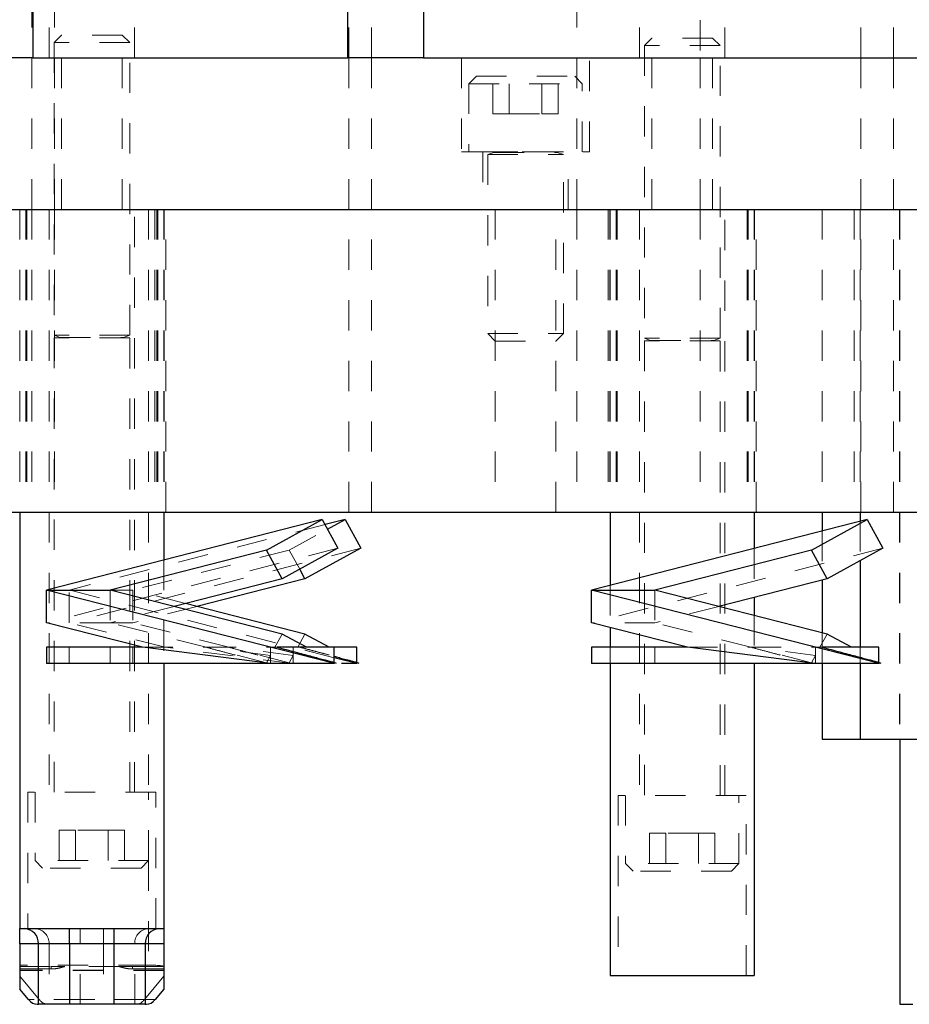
# Model space of a CAD drawing. Header units: inches. Extents: x 1802 to 2468, y -253 to -72.
# Tile 404 of 570: x 2183.57 to 2186.51, y -115.03 to -111.78. Entities that reach past the tile are written whole.
import ezdxf

# ---------------------------------------------------------------- set-up
doc = ezdxf.new("R2010")
doc.units = ezdxf.units.IN
doc.header["$LTSCALE"] = 0.5
doc.header["$MEASUREMENT"] = 0
doc.linetypes.add('HIDDEN', pattern=[0.225, 0.15, -0.075])
for name, color, linetype in [('DST-M-S', 53, 'Continuous'), ('PAD-M-S', 135, 'Continuous'), ('PBU-M-S', 8, 'Continuous'), ('PUN-M-S', 8, 'Continuous'), ('PUN-M-S2', 1, 'Continuous'), ('SVF-M-S', 8, 'Continuous')]:
    doc.layers.add(name, color=color, linetype=linetype)

msp = doc.modelspace()

# ---------------------------------------------------------------- linework, layer by layer
at = {"layer": 'DST-M-S', "linetype": 'HIDDEN', "lineweight": 18}
for p, q in [((2183.60682, -109.90203), (2183.60682, -111.90203)), ((2183.68182, -109.90203), (2183.68182, -111.90203)), ((2184.65372, -111.90203), (2184.65372, -109.90203)), ((2184.72872, -111.90203), (2184.72872, -109.90203)), ((2184.90027, -111.90203), (2184.90027, -109.90203)), ((2185.40682, -109.90203), (2185.40682, -111.90203)), ((2186.45372, -111.90203), (2186.45372, -109.90203)), ((2185.81477, -110.77703), (2185.81477, -111.90203)), ((2186.34577, -111.90203), (2186.34577, -110.77703)), ((2183.66464, -111.40203), (2183.66464, -111.90203)), ((2183.94589, -111.90203), (2183.94589, -111.40203)), ((2185.61464, -111.40203), (2185.61464, -111.90203)), ((2185.89589, -111.90203), (2185.89589, -111.40203))]:
    msp.add_line(p, q, dxfattribs=at)
at = {"layer": 'DST-M-S', "linetype": 'Continuous', "lineweight": 25}
for p, q in [((2183.61027, -109.90203), (2183.61027, -111.90203)), ((2184.65027, -111.90203), (2184.65027, -109.90203)), ((2184.90027, -109.90203), (2184.90027, -111.90203)), ((2183.61027, -111.90203), (2183.36027, -111.90203)), ((2183.61027, -111.90203), (2184.65027, -111.90203)), ((2184.90027, -111.90203), (2184.65027, -111.90203)), ((2184.90027, -111.90203), (2192.88027, -111.90203))]:
    msp.add_line(p, q, dxfattribs=at)
at = {"layer": 'PAD-M-S', "linetype": 'Continuous', "lineweight": 25}
for p, q in [((2180.33892, -112.40203), (2187.92161, -112.40203)), ((2179.88027, -113.40203), (2188.38027, -113.40203)), ((2186.21777, -113.40203), (2186.21777, -113.46429)), ((2186.34277, -113.40203), (2186.34277, -113.43236)), ((2186.34277, -113.56235), (2186.34277, -113.84803)), ((2186.21777, -113.62592), (2186.21777, -113.80014)), ((2186.21777, -113.90203), (2186.21777, -114.15203)), ((2186.34277, -113.90203), (2186.34277, -114.15203)), ((2186.21777, -114.15203), (2186.34277, -114.15203)), ((2186.34277, -114.15203), (2188.09277, -114.15203))]:
    msp.add_line(p, q, dxfattribs=at)
at = {"layer": 'PAD-M-S', "linetype": 'HIDDEN', "lineweight": 18}
for p, q in [((2183.58714, -112.40203), (2183.58714, -113.40203)), ((2183.58714, -112.40203), (2183.58714, -113.40203)), ((2183.58714, -112.40203), (2183.58714, -113.40203)), ((2183.58714, -112.40203), (2183.58714, -113.40203)), ((2183.59095, -112.40203), (2183.59095, -113.40203)), ((2183.59095, -112.40203), (2183.59095, -113.40203)), ((2183.59095, -112.40203), (2183.59095, -113.40203)), ((2183.59095, -112.40203), (2183.59095, -113.40203)), ((2183.60682, -112.40203), (2183.60682, -113.40203)), ((2183.68182, -112.40203), (2183.68182, -113.40203)), ((2184.01277, -112.40203), (2184.01277, -113.40203)), ((2184.01277, -112.40203), (2184.01277, -113.40203)), ((2184.01958, -112.40203), (2184.01958, -113.40203)), ((2184.01958, -112.40203), (2184.01958, -113.40203)), ((2184.0234, -112.40203), (2184.0234, -113.40203)), ((2184.0234, -112.40203), (2184.0234, -113.40203)), ((2184.04454, -112.40203), (2184.04454, -113.40203)), ((2184.04454, -112.40203), (2184.04454, -113.40203)), ((2184.04985, -113.40203), (2184.04985, -112.40203)), ((2184.65372, -113.40203), (2184.65372, -112.40203)), ((2184.72872, -113.40203), (2184.72872, -112.40203)), ((2185.13727, -112.40203), (2185.13727, -113.40203)), ((2185.33827, -113.40203), (2185.33827, -112.40203)), ((2185.40682, -112.40203), (2185.40682, -113.40203)), ((2185.51069, -112.40203), (2185.51069, -113.40203)), ((2185.516, -112.40203), (2185.516, -113.40203)), ((2185.516, -112.40203), (2185.516, -113.40203)), ((2185.516, -112.40203), (2185.516, -113.40203)), ((2185.516, -112.40203), (2185.516, -113.40203)), ((2185.53714, -112.40203), (2185.53714, -113.40203)), ((2185.53714, -112.40203), (2185.53714, -113.40203)), ((2185.53714, -112.40203), (2185.53714, -113.40203)), ((2185.53714, -112.40203), (2185.53714, -113.40203)), ((2185.54095, -112.40203), (2185.54095, -113.40203)), ((2185.54095, -112.40203), (2185.54095, -113.40203)), ((2185.54095, -112.40203), (2185.54095, -113.40203)), ((2185.54095, -112.40203), (2185.54095, -113.40203)), ((2185.81477, -112.40203), (2185.81477, -113.40203)), ((2185.96958, -112.40203), (2185.96958, -113.40203)), ((2185.96958, -112.40203), (2185.96958, -113.40203)), ((2185.96958, -112.40203), (2185.96958, -113.40203)), ((2185.96958, -112.40203), (2185.96958, -113.40203)), ((2185.9734, -112.40203), (2185.9734, -113.40203)), ((2185.9734, -112.40203), (2185.9734, -113.40203)), ((2185.9734, -112.40203), (2185.9734, -113.40203)), ((2185.9734, -112.40203), (2185.9734, -113.40203)), ((2185.99454, -112.40203), (2185.99454, -113.40203)), ((2185.99454, -112.40203), (2185.99454, -113.40203)), ((2185.99454, -112.40203), (2185.99454, -113.40203)), ((2185.99454, -112.40203), (2185.99454, -113.40203)), ((2185.99985, -113.40203), (2185.99985, -112.40203)), ((2186.21777, -112.40203), (2186.21777, -113.40203)), ((2186.32277, -112.40203), (2186.32277, -113.40203)), ((2186.32277, -112.40203), (2186.32277, -113.40203)), ((2186.32277, -112.40203), (2186.32277, -113.40203)), ((2186.32277, -112.40203), (2186.32277, -113.40203)), ((2186.34277, -112.40203), (2186.34277, -114.15203)), ((2186.34277, -112.40203), (2186.34277, -114.15203)), ((2186.34277, -112.40203), (2186.34277, -114.15203)), ((2186.34277, -112.40203), (2186.34277, -113.40203)), ((2186.34577, -113.40203), (2186.34577, -112.40203)), ((2186.45372, -113.40203), (2186.45372, -112.40203)), ((2186.4728, -112.40203), (2186.4728, -114.15203)), ((2186.34277, -113.43236), (2186.34277, -113.56235)), ((2186.21777, -113.46429), (2186.21777, -113.62592)), ((2186.21777, -113.80014), (2186.21777, -113.90203)), ((2186.34277, -113.84803), (2186.34277, -113.90203))]:
    msp.add_line(p, q, dxfattribs=at)
at = {"layer": 'PBU-M-S', "linetype": 'HIDDEN', "lineweight": 18}
for p, q in [((2183.60682, -111.90203), (2183.60682, -112.40203)), ((2183.68182, -111.90203), (2183.68182, -112.40203)), ((2183.70477, -111.90203), (2183.70477, -112.40203)), ((2183.90577, -112.40203), (2183.90577, -111.90203)), ((2184.65372, -112.40203), (2184.65372, -111.90203)), ((2184.72872, -112.40203), (2184.72872, -111.90203)), ((2185.02677, -111.90203), (2185.02677, -112.21203)), ((2185.40682, -111.90203), (2185.40682, -112.40203)), ((2185.44877, -112.21203), (2185.44877, -111.90203)), ((2185.65477, -111.90203), (2185.65477, -112.40203)), ((2185.81477, -111.90203), (2185.81477, -112.40203)), ((2185.85577, -112.40203), (2185.85577, -111.90203)), ((2186.34577, -112.40203), (2186.34577, -111.90203)), ((2186.45372, -112.40203), (2186.45372, -111.90203)), ((2185.02677, -112.21203), (2185.44877, -112.21203)), ((2185.09727, -112.21203), (2185.09727, -112.40203)), ((2185.37827, -112.40203), (2185.37827, -112.21203))]:
    msp.add_line(p, q, dxfattribs=at)
at = {"layer": 'PBU-M-S', "linetype": 'Continuous', "lineweight": 25}
msp.add_line((2180.33892, -112.40203), (2187.92161, -112.40203), dxfattribs=at)
at = {"layer": 'PUN-M-S', "linetype": 'HIDDEN', "lineweight": 18}
msp.add_line((2186.47416, -112.40203), (2186.47416, -114.15203), dxfattribs=at)
msp.add_line((2186.47416, -112.40203), (2186.47416, -114.15203), dxfattribs=at)
at = {"layer": 'PUN-M-S', "linetype": 'Continuous', "lineweight": 25}
for p, q in [((2186.47416, -114.15203), (2186.47416, -115.02703)), ((2186.47416, -114.15203), (2186.47416, -115.02703)), ((2186.47416, -115.02703), (2186.51684, -115.02703)), ((2186.47416, -115.02703), (2186.51684, -115.02703))]:
    msp.add_line(p, q, dxfattribs=at)
at = {"layer": 'PUN-M-S2', "linetype": 'HIDDEN', "lineweight": 18}
for p, q in [((2183.56777, -112.40203), (2183.56777, -113.40203)), ((2183.66477, -112.40203), (2183.66477, -114.32703)), ((2183.94577, -114.32703), (2183.94577, -112.40203)), ((2183.99277, -112.40203), (2183.99277, -114.32703)), ((2183.99277, -112.40203), (2183.99277, -114.32703)), ((2184.04277, -112.40203), (2184.04277, -113.40203)), ((2185.51777, -112.40203), (2185.51777, -113.40203)), ((2185.61477, -112.40203), (2185.61477, -114.33703)), ((2185.89577, -114.33703), (2185.89577, -112.40203)), ((2185.99277, -112.40203), (2185.99277, -113.40203)), ((2185.99277, -113.52175), (2185.99277, -113.68339)), ((2184.04277, -113.56006), (2184.04277, -113.90203)), ((2185.51777, -113.64307), (2185.51777, -113.783)), ((2185.99277, -113.74268), (2185.99277, -113.90203)), ((2185.51777, -113.84803), (2185.51777, -113.90203)), ((2184.01627, -114.32703), (2183.59427, -114.32703)), ((2183.59427, -114.32703), (2183.59427, -114.77703)), ((2184.01627, -114.77703), (2184.01627, -114.32703)), ((2185.96627, -114.33703), (2185.54427, -114.33703)), ((2185.54427, -114.33703), (2185.54427, -114.93203)), ((2185.96627, -114.93203), (2185.96627, -114.33703)), ((2183.99277, -114.55203), (2183.99277, -114.8977)), ((2183.99277, -114.55203), (2183.99277, -114.89768)), ((2183.76691, -114.82703), (2183.76691, -114.77703)), ((2183.84362, -114.82703), (2183.84362, -114.77703)), ((2183.56777, -114.82703), (2183.66383, -114.82703)), ((2183.66383, -114.82703), (2183.66383, -115.02703)), ((2183.66383, -114.82703), (2183.76691, -114.82703)), ((2183.76691, -115.02703), (2183.76691, -114.82703)), ((2183.76691, -114.82703), (2183.84362, -114.82703)), ((2183.84362, -114.82703), (2183.94671, -114.82703)), ((2183.84362, -114.82703), (2183.84362, -115.02703)), ((2183.94671, -114.82703), (2184.04277, -114.82703)), ((2183.94671, -115.02703), (2183.94671, -114.82703)), ((2183.99277, -114.89768), (2183.56777, -114.89768)), ((2183.99277, -114.8977), (2183.56777, -114.8977)), ((2183.56777, -114.90203), (2183.67127, -114.90203)), ((2183.56777, -114.91034), (2183.67127, -114.91034)), ((2183.67127, -114.91036), (2183.56777, -114.91036)), ((2184.04277, -114.91474), (2183.56777, -114.91474)), ((2184.04277, -114.91487), (2183.56777, -114.91487)), ((2183.67127, -114.91036), (2183.67127, -114.90203)), ((2183.67127, -114.91034), (2183.67127, -114.90203)), ((2183.67127, -114.90203), (2183.71637, -114.90203)), ((2183.89544, -114.90241), (2183.71509, -114.90241)), ((2183.89538, -114.90241), (2183.71515, -114.90241)), ((2183.71643, -114.90203), (2183.71637, -114.90203)), ((2183.8941, -114.90203), (2183.89416, -114.90203)), ((2183.89416, -114.90203), (2183.93927, -114.90203)), ((2183.93927, -114.91036), (2183.93927, -114.90203)), ((2183.93927, -114.91034), (2183.93927, -114.90203)), ((2183.93927, -114.90203), (2184.04277, -114.90203)), ((2183.93927, -114.91034), (2184.04277, -114.91034)), ((2184.04277, -114.91036), (2183.93927, -114.91036)), ((2184.04276, -114.90203), (2184.04277, -114.90203)), ((2183.56777, -114.93429), (2183.63085, -115.01083)), ((2183.97968, -115.01083), (2184.04277, -114.93429)), ((2184.01466, -115.01083), (2183.59588, -115.01083)), ((2183.97968, -115.01083), (2183.63085, -115.01083))]:
    msp.add_line(p, q, dxfattribs=at)
at = {"layer": 'PUN-M-S2', "linetype": 'Continuous', "lineweight": 25}
for p, q in [((2183.56777, -113.40203), (2183.56777, -114.77703)), ((2184.04277, -113.40203), (2184.04277, -113.56006)), ((2185.51777, -113.40203), (2185.51777, -113.64307)), ((2185.99277, -113.40203), (2185.99277, -113.52175)), ((2185.99277, -113.68339), (2185.99277, -113.74268)), ((2185.51777, -113.783), (2185.51777, -113.84803)), ((2184.04277, -113.90203), (2184.04277, -114.77703)), ((2185.51777, -113.90203), (2185.51777, -114.93203)), ((2185.99277, -113.90203), (2185.99277, -114.93203)), ((2183.56777, -114.77703), (2184.04277, -114.77703)), ((2183.56777, -114.82703), (2183.56777, -114.77703)), ((2183.73194, -114.82703), (2183.73194, -114.77703)), ((2183.87859, -114.82703), (2183.87859, -114.77703)), ((2184.04277, -114.77703), (2184.04277, -114.82703)), ((2183.62886, -114.82703), (2183.56777, -114.82703)), ((2183.56777, -114.82703), (2183.56777, -114.97672)), ((2183.73194, -114.82703), (2183.62886, -114.82703)), ((2183.62886, -115.02703), (2183.62886, -114.82703)), ((2183.87859, -114.82703), (2183.73194, -114.82703)), ((2183.73194, -114.82703), (2183.73194, -115.02703)), ((2183.98168, -114.82703), (2183.87859, -114.82703)), ((2183.87859, -115.02703), (2183.87859, -114.82703)), ((2183.98168, -114.82703), (2183.98168, -115.02703)), ((2184.04277, -114.82703), (2183.98168, -114.82703)), ((2184.04277, -114.82703), (2184.04277, -114.97672)), ((2185.51777, -114.93203), (2185.99277, -114.93203)), ((2183.59588, -115.01083), (2183.56777, -114.97672)), ((2184.04277, -114.97672), (2184.01466, -115.01083)), ((2183.62458, -115.02703), (2183.62886, -115.02703)), ((2183.73194, -115.02703), (2183.62886, -115.02703)), ((2183.87859, -115.02703), (2183.73194, -115.02703)), ((2183.98168, -115.02703), (2183.87859, -115.02703)), ((2183.98168, -115.02703), (2183.98595, -115.02703))]:
    msp.add_line(p, q, dxfattribs=at)
for centre, start, end in [((2183.58108, -114.8248), 357.32466, 87.04786), ((2184.02946, -114.8248), 92.95214, 182.67534)]:
    msp.add_arc(centre, 0.04783, start, end, dxfattribs=at)
at = {"layer": 'PUN-M-S2', "linetype": 'HIDDEN', "lineweight": 18}
for centre, start, end in [((2183.61605, -114.8248), 357.32466, 87.04786), ((2183.99448, -114.8248), 92.95214, 182.67534)]:
    msp.add_arc(centre, 0.04783, start, end, dxfattribs=at)
for centre, major_axis, ratio, start_param, end_param in [((2183.99277, -114.90205), (0.05, 0), 0.0874887, 0.0041848, 1.5707963), ((2183.99277, -114.90207), (0.05, 0), 0.0874887, 0.0085772, 1.5707963), ((2183.67127, -114.90105), (0.0465, 0), 0.0874887, 5.9421335, 6.0379217), ((2183.67127, -114.90106), (0.0465, 0), 0.0874887, 5.9461497, 6.0427874), ((2183.93927, -114.90106), (0.0465, 0), 0.0874887, 3.3819905, 3.4786282), ((2183.93927, -114.90105), (0.0465, 0), 0.0874887, 3.3868562, 3.4826445), ((2183.65955, -114.90203), (0, 0.125), 0.4663077, 2.6267205, 3.1415927), ((2183.95098, -114.90203), (0, 0.125), 0.4663077, 3.1415927, 3.6564648)]:
    msp.add_ellipse(centre, major_axis=major_axis, ratio=ratio, start_param=start_param, end_param=end_param, dxfattribs=at)
at = {"layer": 'PUN-M-S2', "linetype": 'Continuous', "lineweight": 25}
for centre, start_param, end_param in [((2183.62458, -114.90203), 2.6267205, 3.1415927), ((2183.98595, -114.90203), 3.1415927, 3.6564648)]:
    msp.add_ellipse(centre, major_axis=(0, 0.125), ratio=0.4663077, start_param=start_param, end_param=end_param, dxfattribs=at)
at = {"layer": 'PUN-M-S2', "linetype": 'HIDDEN', "lineweight": 18}
for points, knots in [([(2183.67127, -114.91034), (2183.67627, -114.91012), (2183.68627, -114.90969), (2183.69966, -114.90683), (2183.70972, -114.90391), (2183.71346, -114.90286), (2183.71509, -114.90241)], [0, 0, 0, 0, 0.2593794, 0.5181951, 0.7910156, 1, 1, 1, 1]), ([(2183.68415, -114.90945), (2183.68332, -114.9096), (2183.67934, -114.91029), (2183.67483, -114.91033), (2183.67127, -114.91036)], [0, 0, 0, 0, 0.2101512, 1, 1, 1, 1]), ([(2183.71515, -114.90241), (2183.7131, -114.90303), (2183.71003, -114.90396), (2183.70404, -114.9055), (2183.70206, -114.90601)], [0, 0, 0, 0, 0.6681608, 1, 1, 1, 1]), ([(2183.90242, -114.90439), (2183.90188, -114.90424), (2183.8985, -114.90332), (2183.8968, -114.90283), (2183.89538, -114.90241)], [0, 0, 0, 0, 0.1597332, 1, 1, 1, 1]), ([(2183.89544, -114.90241), (2183.89766, -114.90304), (2183.90208, -114.90431), (2183.91405, -114.90764), (2183.92701, -114.90998), (2183.93584, -114.91024), (2183.93927, -114.91034)], [0, 0, 0, 0, 0.2708074, 0.5410583, 0.8219421, 1, 1, 1, 1])]:
    msp.add_open_spline(points, degree=3, knots=knots, dxfattribs=at)
at = {"layer": 'SVF-M-S', "linetype": 'HIDDEN', "lineweight": 18}
for p, q in [((2183.70477, -111.82703), (2183.68027, -111.85153)), ((2183.90577, -111.82703), (2183.70477, -111.82703)), ((2183.93027, -111.85153), (2183.90577, -111.82703)), ((2185.65477, -111.83703), (2185.63027, -111.86153)), ((2185.85577, -111.83703), (2185.65477, -111.83703)), ((2185.88027, -111.86153), (2185.85577, -111.83703)), ((2183.93027, -111.85153), (2183.68027, -111.85153)), ((2183.68027, -111.85153), (2183.68027, -112.81772)), ((2183.93027, -112.81772), (2183.93027, -111.85153)), ((2185.88027, -111.86153), (2185.63027, -111.86153)), ((2185.63027, -111.86153), (2185.63027, -112.82772)), ((2185.88027, -112.82772), (2185.88027, -111.86153)), ((2185.07527, -111.96203), (2185.05027, -111.98703)), ((2185.07527, -111.96203), (2185.40027, -111.96203)), ((2185.12951, -112.08703), (2185.12951, -111.96203)), ((2185.18364, -112.08703), (2185.18364, -111.96203)), ((2185.29189, -112.08703), (2185.29189, -111.96203)), ((2185.34602, -112.08703), (2185.34602, -111.96203)), ((2185.42527, -111.98703), (2185.40027, -111.96203)), ((2185.05027, -111.98703), (2185.42527, -111.98703)), ((2185.05027, -111.98703), (2185.05027, -112.21203)), ((2185.42527, -112.21203), (2185.42527, -111.98703)), ((2185.12951, -112.08703), (2185.18364, -112.08703)), ((2185.18364, -112.08703), (2185.29189, -112.08703)), ((2185.29189, -112.08703), (2185.34602, -112.08703)), ((2185.11277, -112.21203), (2185.11277, -112.21243)), ((2185.11277, -112.21243), (2185.36277, -112.21243)), ((2185.13307, -112.21395), (2185.11277, -112.22134)), ((2185.11277, -112.22134), (2185.36277, -112.22134)), ((2185.11277, -112.22134), (2185.11277, -112.81253)), ((2185.13307, -112.21395), (2185.34068, -112.21395)), ((2185.36277, -112.22134), (2185.34246, -112.21395)), ((2185.36277, -112.21243), (2185.36277, -112.21203)), ((2185.36277, -112.81253), (2185.36277, -112.22134)), ((2183.93027, -112.81772), (2183.68027, -112.81772)), ((2183.68027, -112.81772), (2183.70057, -112.82511)), ((2183.90996, -112.82511), (2183.93027, -112.81772)), ((2185.11277, -112.81253), (2185.36277, -112.81253)), ((2185.11277, -112.81253), (2185.13727, -112.83703)), ((2185.33827, -112.83703), (2185.36277, -112.81253)), ((2183.93027, -112.82664), (2183.68027, -112.82664)), ((2183.68027, -112.82664), (2183.68027, -114.32703)), ((2183.70057, -112.82511), (2183.90818, -112.82511)), ((2183.93027, -114.32703), (2183.93027, -112.82664)), ((2185.13727, -112.83703), (2185.33827, -112.83703)), ((2185.88027, -112.82772), (2185.63027, -112.82772)), ((2185.63027, -112.82772), (2185.65057, -112.83511)), ((2185.88027, -112.83664), (2185.63027, -112.83664)), ((2185.63027, -112.83664), (2185.63027, -114.33703)), ((2185.65057, -112.83511), (2185.85818, -112.83511)), ((2185.85996, -112.83511), (2185.88027, -112.82772)), ((2185.88027, -114.33703), (2185.88027, -112.83664)), ((2184.5757, -113.44311), (2183.73027, -113.65903)), ((2184.45723, -113.527), (2184.58376, -113.45786)), ((2184.6183, -113.52107), (2183.65527, -113.76703)), ((2184.6933, -113.52107), (2183.73027, -113.76703)), ((2184.45723, -113.527), (2183.94027, -113.65903)), ((2184.49177, -113.59021), (2184.45723, -113.527)), ((2186.4183, -113.52107), (2185.45527, -113.76703)), ((2184.60527, -113.88251), (2183.73027, -113.65903)), ((2183.73027, -113.76703), (2183.73027, -113.65903)), ((2183.86527, -113.65903), (2183.86527, -113.76703)), ((2183.86527, -113.65903), (2183.94027, -113.65903)), ((2184.1142, -113.70346), (2183.94027, -113.65903)), ((2183.94027, -113.65903), (2183.94027, -113.76703)), ((2185.66527, -113.65903), (2185.66527, -113.76703)), ((2184.0767, -113.71303), (2183.86527, -113.76703)), ((2184.1517, -113.71303), (2183.94027, -113.76703)), ((2185.8767, -113.71303), (2185.66527, -113.76703)), ((2183.86527, -113.76703), (2183.65527, -113.76703)), ((2184.04741, -113.84803), (2183.73027, -113.76703)), ((2184.18241, -113.84803), (2183.86527, -113.76703)), ((2183.94027, -113.76703), (2183.86527, -113.76703)), ((2184.25741, -113.84803), (2183.94027, -113.76703)), ((2185.66527, -113.76703), (2185.45527, -113.76703)), ((2185.98241, -113.84803), (2185.66527, -113.76703)), ((2184.43402, -113.8043), (2184.41012, -113.84803)), ((2184.50902, -113.8043), (2184.48512, -113.84803)), ((2186.23402, -113.8043), (2186.21012, -113.84803)), ((2183.73027, -113.84803), (2183.73027, -113.90203)), ((2183.86527, -113.84803), (2183.86527, -113.90203)), ((2183.94027, -113.84803), (2183.94027, -113.90203)), ((2184.47027, -113.90203), (2184.04741, -113.84803)), ((2184.18241, -113.84803), (2184.41012, -113.84803)), ((2184.39527, -113.87522), (2184.18241, -113.84803)), ((2184.38223, -113.89907), (2184.18241, -113.84803)), ((2184.47027, -113.87522), (2184.25741, -113.84803)), ((2184.45723, -113.89907), (2184.25741, -113.84803)), ((2184.39527, -113.87522), (2184.39527, -113.84803)), ((2184.41726, -113.84803), (2184.41012, -113.84803)), ((2184.47027, -113.87522), (2184.47027, -113.84803)), ((2185.66527, -113.84803), (2185.66527, -113.90203)), ((2185.98241, -113.84803), (2186.21012, -113.84803)), ((2186.19527, -113.87522), (2185.98241, -113.84803)), ((2186.18223, -113.89907), (2185.98241, -113.84803)), ((2186.19527, -113.87522), (2186.19527, -113.84803)), ((2186.21726, -113.84803), (2186.21012, -113.84803)), ((2184.39527, -113.87522), (2184.38223, -113.89907)), ((2184.39527, -113.87522), (2184.39527, -113.90203)), ((2184.47027, -113.87522), (2184.45723, -113.89907)), ((2184.47027, -113.87522), (2184.47027, -113.90203)), ((2186.19527, -113.87522), (2186.18223, -113.89907)), ((2186.19527, -113.87522), (2186.19527, -113.90203)), ((2184.38223, -113.89907), (2184.38766, -113.90203)), ((2184.45723, -113.89907), (2184.46266, -113.90203)), ((2184.60527, -113.90203), (2184.60527, -113.89787)), ((2184.68027, -113.90203), (2184.68027, -113.89787)), ((2186.18223, -113.89907), (2186.18766, -113.90203)), ((2186.40527, -113.90203), (2186.40527, -113.89787)), ((2183.61777, -114.32703), (2183.61777, -114.55203)), ((2183.99277, -114.55203), (2183.99277, -114.32703)), ((2185.56777, -114.33703), (2185.56777, -114.56203)), ((2185.94277, -114.56203), (2185.94277, -114.33703)), ((2183.75114, -114.45203), (2183.69701, -114.45203)), ((2183.69701, -114.45203), (2183.69701, -114.57703)), ((2183.75114, -114.45203), (2183.75114, -114.57703)), ((2183.85939, -114.45203), (2183.75114, -114.45203)), ((2183.85939, -114.45203), (2183.85939, -114.57703)), ((2183.91352, -114.45203), (2183.85939, -114.45203)), ((2183.91352, -114.45203), (2183.91352, -114.57703)), ((2185.70114, -114.46203), (2185.64701, -114.46203)), ((2185.64701, -114.46203), (2185.64701, -114.58703)), ((2185.70114, -114.46203), (2185.70114, -114.58703)), ((2185.80939, -114.46203), (2185.70114, -114.46203)), ((2185.80939, -114.46203), (2185.80939, -114.58703)), ((2185.86352, -114.46203), (2185.80939, -114.46203)), ((2185.86352, -114.46203), (2185.86352, -114.58703)), ((2183.99277, -114.55203), (2183.61777, -114.55203)), ((2183.61777, -114.55203), (2183.64277, -114.57703)), ((2183.96777, -114.57703), (2183.99277, -114.55203)), ((2185.94277, -114.56203), (2185.56777, -114.56203)), ((2185.56777, -114.56203), (2185.59277, -114.58703)), ((2185.91777, -114.58703), (2185.94277, -114.56203)), ((2183.96777, -114.57703), (2183.64277, -114.57703)), ((2185.91777, -114.58703), (2185.59277, -114.58703))]:
    msp.add_line(p, q, dxfattribs=at)
at = {"layer": 'SVF-M-S', "linetype": 'Continuous', "lineweight": 25}
for p, q in [((2184.56651, -113.4263), (2183.65527, -113.65903)), ((2184.38223, -113.527), (2184.56651, -113.4263)), ((2184.56651, -113.4263), (2184.6183, -113.52107)), ((2184.64151, -113.4263), (2184.5757, -113.44311)), ((2184.58376, -113.45786), (2184.64151, -113.4263)), ((2184.64151, -113.4263), (2184.6933, -113.52107)), ((2186.36651, -113.4263), (2185.45527, -113.65903)), ((2186.18223, -113.527), (2186.36651, -113.4263)), ((2186.36651, -113.4263), (2186.4183, -113.52107)), ((2184.38223, -113.527), (2183.86527, -113.65903)), ((2184.43402, -113.62177), (2184.38223, -113.527)), ((2184.6183, -113.52107), (2184.43402, -113.62177)), ((2184.6933, -113.52107), (2184.50902, -113.62177)), ((2186.18223, -113.527), (2185.66527, -113.65903)), ((2186.23402, -113.62177), (2186.18223, -113.527)), ((2186.4183, -113.52107), (2186.23402, -113.62177)), ((2184.50902, -113.62177), (2184.49177, -113.59021)), ((2184.43402, -113.62177), (2184.0767, -113.71303)), ((2184.50902, -113.62177), (2184.1517, -113.71303)), ((2186.23402, -113.62177), (2185.8767, -113.71303)), ((2183.65527, -113.76703), (2183.65527, -113.65903)), ((2184.6067, -113.90203), (2183.65527, -113.65903)), ((2183.65527, -113.65903), (2183.86527, -113.65903)), ((2184.43402, -113.8043), (2183.86527, -113.65903)), ((2185.45527, -113.76703), (2185.45527, -113.65903)), ((2186.4067, -113.90203), (2185.45527, -113.65903)), ((2185.45527, -113.65903), (2185.66527, -113.65903)), ((2186.23402, -113.8043), (2185.66527, -113.65903)), ((2184.50902, -113.8043), (2184.1142, -113.70346)), ((2183.97241, -113.84803), (2183.65527, -113.76703)), ((2185.77241, -113.84803), (2185.45527, -113.76703)), ((2184.51406, -113.84803), (2184.43402, -113.8043)), ((2184.58906, -113.84803), (2184.50902, -113.8043)), ((2186.31406, -113.84803), (2186.23402, -113.8043)), ((2183.65527, -113.84803), (2183.65527, -113.90203)), ((2183.97241, -113.84803), (2183.65527, -113.84803)), ((2184.39527, -113.90203), (2183.97241, -113.84803)), ((2184.60527, -113.84803), (2184.41726, -113.84803)), ((2184.60527, -113.89787), (2184.60527, -113.84803)), ((2184.68027, -113.84803), (2184.60527, -113.84803)), ((2184.68027, -113.89787), (2184.68027, -113.84803)), ((2185.45527, -113.84803), (2185.45527, -113.90203)), ((2185.77241, -113.84803), (2185.45527, -113.84803)), ((2186.19527, -113.90203), (2185.77241, -113.84803)), ((2186.40527, -113.84803), (2186.21726, -113.84803)), ((2186.40527, -113.89787), (2186.40527, -113.84803)), ((2184.6817, -113.90203), (2184.60527, -113.88251)), ((2184.39527, -113.90203), (2183.65527, -113.90203)), ((2184.6067, -113.90203), (2184.39527, -113.90203)), ((2184.61288, -113.90203), (2184.60527, -113.89787)), ((2184.6817, -113.90203), (2184.62962, -113.90203)), ((2184.68788, -113.90203), (2184.68027, -113.89787)), ((2186.19527, -113.90203), (2185.45527, -113.90203)), ((2186.4067, -113.90203), (2186.19527, -113.90203)), ((2186.41288, -113.90203), (2186.40527, -113.89787))]:
    msp.add_line(p, q, dxfattribs=at)
at = {"layer": 'SVF-M-S', "linetype": 'HIDDEN', "lineweight": 18}
for centre, start, end in [((2185.1328, -112.21321), 290, 90), ((2185.34273, -112.21321), 90, 250), ((2183.7003, -112.82585), 270, 70), ((2183.91023, -112.82585), 110, 270), ((2185.6503, -112.83585), 270, 70), ((2185.86023, -112.83585), 110, 270)]:
    msp.add_arc(centre, 0.000787, start, end, dxfattribs=at)
for points, knots in [([(2183.97241, -113.84803), (2183.98977, -113.84803), (2184.02454, -113.84803), (2184.07758, -113.84803), (2184.13163, -113.84803), (2184.16544, -113.84803), (2184.18241, -113.84803)], [0, 0, 0, 0, 0.22746202, 0.45539362, 0.72675497, 1, 1, 1, 1]), ([(2184.18241, -113.84803), (2184.19706, -113.85194), (2184.22678, -113.85987), (2184.268, -113.87102), (2184.30573, -113.88132), (2184.33733, -113.89004), (2184.36334, -113.89726), (2184.37467, -113.90043), (2184.38042, -113.90203)], [0, 0, 0, 0, 0.1668889, 0.3386257, 0.5050913, 0.6766596, 0.8359266, 1, 1, 1, 1]), ([(2184.25741, -113.84803), (2184.27206, -113.85194), (2184.30178, -113.85987), (2184.343, -113.87102), (2184.38073, -113.88132), (2184.41233, -113.89004), (2184.43834, -113.89726), (2184.44967, -113.90043), (2184.45542, -113.90203)], [0, 0, 0, 0, 0.1668889, 0.3386257, 0.5050913, 0.6766596, 0.8359266, 1, 1, 1, 1]), ([(2184.49226, -113.84803), (2184.50252, -113.85072), (2184.52309, -113.8561), (2184.55163, -113.86361), (2184.57797, -113.87058), (2184.5959, -113.87533), (2184.60409, -113.87751), (2184.60527, -113.87782)], [0, 0, 0, 0, 0.2355588, 0.472734, 0.7150814, 0.9592513, 1, 1, 1, 1]), ([(2185.77241, -113.84803), (2185.78977, -113.84803), (2185.82454, -113.84803), (2185.87758, -113.84803), (2185.93163, -113.84803), (2185.96544, -113.84803), (2185.98241, -113.84803)], [0, 0, 0, 0, 0.22746202, 0.45539362, 0.72675497, 1, 1, 1, 1]), ([(2185.98241, -113.84803), (2185.99706, -113.85194), (2186.02678, -113.85987), (2186.068, -113.87102), (2186.10573, -113.88132), (2186.13733, -113.89004), (2186.16334, -113.89726), (2186.17467, -113.90043), (2186.18042, -113.90203)], [0, 0, 0, 0, 0.1668889, 0.3386257, 0.5050913, 0.6766596, 0.8359266, 1, 1, 1, 1])]:
    msp.add_open_spline(points, degree=3, knots=knots, dxfattribs=at)
at = {"layer": 'SVF-M-S', "linetype": 'Continuous', "lineweight": 25}
for points, knots in [([(2184.41726, -113.84803), (2184.42752, -113.85072), (2184.4481, -113.8561), (2184.47659, -113.8636), (2184.50314, -113.87062), (2184.52689, -113.87692), (2184.54766, -113.88245), (2184.56546, -113.8872), (2184.58033, -113.89118), (2184.59077, -113.89398), (2184.59769, -113.89584), (2184.60201, -113.897), (2184.60475, -113.89774), (2184.6051, -113.89783), (2184.60527, -113.89787)], [0, 0, 0, 0, 0.090906, 0.18243576, 0.27596158, 0.37019073, 0.46073816, 0.55194523, 0.64526559, 0.73932959, 0.80386088, 0.86864062, 0.93418914, 1, 1, 1, 1]), ([(2186.21726, -113.84803), (2186.22752, -113.85072), (2186.2481, -113.8561), (2186.27659, -113.8636), (2186.30314, -113.87062), (2186.32689, -113.87692), (2186.34766, -113.88245), (2186.36546, -113.8872), (2186.38033, -113.89118), (2186.39077, -113.89398), (2186.39769, -113.89584), (2186.40201, -113.897), (2186.40475, -113.89774), (2186.4051, -113.89783), (2186.40527, -113.89787)], [0, 0, 0, 0, 0.090906, 0.18243576, 0.27596158, 0.37019073, 0.46073816, 0.55194523, 0.64526559, 0.73932959, 0.80386088, 0.86864062, 0.93418914, 1, 1, 1, 1]), ([(2184.60527, -113.87782), (2184.61104, -113.87936), (2184.62385, -113.88277), (2184.64041, -113.88719), (2184.65535, -113.89118), (2184.66576, -113.89398), (2184.67269, -113.89584), (2184.67701, -113.897), (2184.67975, -113.89774), (2184.6801, -113.89783), (2184.68027, -113.89787)], [0, 0, 0, 0, 0.12184309, 0.27036856, 0.42233541, 0.57551322, 0.68059871, 0.78608881, 0.89283079, 1, 1, 1, 1])]:
    msp.add_open_spline(points, degree=3, knots=knots, dxfattribs=at)

doc.saveas('drawing.dxf')
